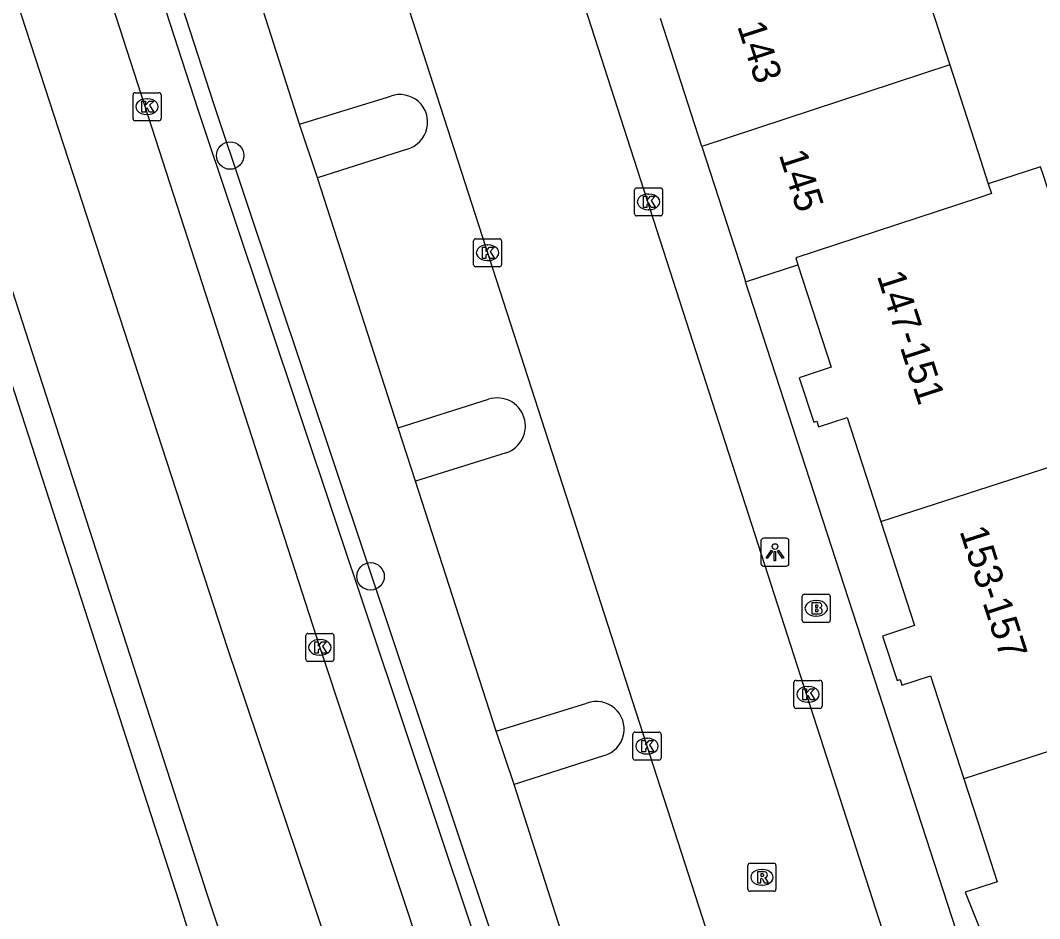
# Model space of a CAD drawing. Extents: x 159377 to 159983, y 382996 to 383595.
# Drawn here: x 159465.81 to 159502.21, y 383092.94 to 383125.01 of the extents above; entities that cross this region are included whole.
import ezdxf

# ---------------------------------------------------------------- set-up
doc = ezdxf.new("R2010")
doc.units = 0
for name, color, linetype in [('IMGEO_Berm_groen', 7, 'Continuous'), ('IMGEO_Boom', 7, 'Continuous'), ('IMGEO_Brandkraan', 7, 'Continuous'), ('IMGEO_Haag', 7, 'Continuous'), ('IMGEO_Kolk', 7, 'Continuous'), ('IMGEO_Lichtpunt', 7, 'Continuous'), ('IMGEO_Pand', 7, 'Continuous'), ('IMGEO_Pand_nummerreeks', 7, 'Continuous'), ('IMGEO_Parkeervlak_open', 7, 'Continuous'), ('IMGEO_Rijbaan_lokaal_open', 7, 'Continuous'), ('IMGEO_Rijbaan_regionaal_gesloten', 7, 'Continuous'), ('IMGEO_Rioolput', 7, 'Continuous'), ('IMGEO_Voetpad_open', 7, 'Continuous')]:
    doc.layers.add(name, color=color, linetype=linetype)

msp = doc.modelspace()

# ---------------------------------------------------------------- linework, layer by layer
at = {"layer": 'IMGEO_Berm_groen'}
for points in [[(159476.42, 383119.396), (159475.777, 383121.311)], [(159479.918, 383108.564), (159479.296, 383110.47)], [(159483.44, 383097.731), (159482.798, 383099.638)]]:
    msp.add_lwpolyline(points, dxfattribs=at)
at = {"layer": 'IMGEO_Boom'}
for centre in [(159473.301, 383120.185), (159478.317, 383105.162)]:
    msp.add_circle(centre, 0.489, dxfattribs=at)
at = {"layer": 'IMGEO_Brandkraan'}
for p, q in [((159493.731, 383103.594), (159493.731, 383104.446)), ((159493.806, 383104.52), (159494.658, 383104.52)), ((159494.219, 383104.3), (159494.244, 383104.3)), ((159494.732, 383104.446), (159494.732, 383103.594)), ((159494.658, 383103.52), (159493.806, 383103.52)), ((159494.242, 383103.74), (159494.217, 383103.74))]:
    msp.add_line(p, q, dxfattribs=at)
for points in [[(159493.731, 383103.594), (159493.731, 383104.446)], [(159493.806, 383104.52), (159494.658, 383104.52)], [(159494.732, 383104.446), (159494.732, 383103.594)], [(159494.079, 383104.22), (159494.079, 383103.82), (159494.292, 383103.82)], [(159494.31, 383104.22), (159494.079, 383104.22)], [(159494.258, 383104.139), (159494.204, 383104.139), (159494.204, 383104.063)], [(159494.204, 383104.063), (159494.257, 383104.063)], [(159494.266, 383103.987), (159494.204, 383103.987), (159494.204, 383103.906)], [(159494.204, 383103.906), (159494.266, 383103.906)], [(159494.658, 383103.52), (159493.806, 383103.52)]]:
    msp.add_lwpolyline(points, dxfattribs=at)
for centre, radius, start, end in [((159493.808, 383104.444), 0.0765, 91.552, 178.448), ((159493.808, 383104.444), 0.0765, 91.552, 178.448), ((159494.656, 383104.444), 0.0765, 1.552, 88.448), ((159494.656, 383104.444), 0.0765, 1.552, 88.448), ((159494.259, 383104.101), 0.0379, 267.8285, 90.9355), ((159494.267, 383103.946), 0.0404, 269.8759, 90.5077), ((159494.314, 383104.075), 0.145, 59.4692, 91.5367), ((159494.339, 383104.122), 0.0922, 285.5137, 58.1501), ((159494.344, 383103.93), 0.105, 301.3115, 78.989), ((159493.808, 383103.596), 0.0765, 181.552, 268.448), ((159493.808, 383103.596), 0.0765, 181.552, 268.448), ((159494.298, 383104.071), 0.251, 268.6676, 293.5347), ((159494.656, 383103.596), 0.0765, 271.552, 358.448), ((159494.656, 383103.596), 0.0765, 271.552, 358.448)]:
    msp.add_arc(centre, radius, start, end, dxfattribs=at)
for centre, major_axis, ratio, start_param, end_param in [((159494.218, 383104.02), (-0.387, 0.002), 0.722429, 4.712389, 7.853982), ((159494.243, 383104.02), (-0.39, 0.002), 0.717154, 1.570796, 4.712389)]:
    msp.add_ellipse(centre, major_axis=major_axis, ratio=ratio, start_param=start_param, end_param=end_param, dxfattribs=at)
at = {"layer": 'IMGEO_Haag'}
for points in [[(159410.522, 383313.711), (159410.796, 383312.64), (159412.414, 383306.629), (159413.5, 383303.035), (159430.413, 383250.521), (159435.017, 383236.267), (159472.152, 383121.826), (159491.672, 383063.465), (159493.69, 383057.889)], [(159411.104, 383313.847), (159411.376, 383312.794), (159412.992, 383306.793), (159414.072, 383303.213), (159430.983, 383250.705), (159435.589, 383236.441), (159472.722, 383122.014), (159492.238, 383063.663), (159493.793, 383059.366)]]:
    msp.add_lwpolyline(points, dxfattribs=at)
at = {"layer": 'IMGEO_Kolk'}
for p, q in [((159469.906, 383122.431), (159470.758, 383122.431)), ((159469.831, 383121.505), (159469.831, 383122.357)), ((159470.319, 383122.211), (159470.344, 383122.211)), ((159470.832, 383122.357), (159470.832, 383121.505)), ((159470.758, 383121.431), (159469.906, 383121.431)), ((159470.342, 383121.651), (159470.317, 383121.651)), ((159487.743, 383118.106), (159487.743, 383118.958)), ((159487.818, 383119.032), (159488.67, 383119.032)), ((159488.231, 383118.812), (159488.256, 383118.812)), ((159488.744, 383118.958), (159488.744, 383118.106)), ((159488.254, 383118.252), (159488.229, 383118.252)), ((159488.67, 383118.032), (159487.818, 383118.032)), ((159481.993, 383116.289), (159481.993, 383117.141)), ((159482.068, 383117.215), (159482.92, 383117.215)), ((159482.481, 383116.995), (159482.506, 383116.995)), ((159482.994, 383117.141), (159482.994, 383116.289)), ((159482.504, 383116.435), (159482.479, 383116.435)), ((159482.92, 383116.215), (159482.068, 383116.215)), ((159476.003, 383102.199), (159476.003, 383103.051)), ((159476.078, 383103.125), (159476.93, 383103.125)), ((159476.491, 383102.905), (159476.516, 383102.905)), ((159477.004, 383103.051), (159477.004, 383102.199)), ((159476.93, 383102.125), (159476.078, 383102.125)), ((159476.514, 383102.345), (159476.489, 383102.345)), ((159493.438, 383100.523), (159493.438, 383101.375)), ((159493.513, 383101.449), (159494.365, 383101.449)), ((159494.439, 383101.375), (159494.439, 383100.523)), ((159493.926, 383101.229), (159493.951, 383101.229)), ((159493.949, 383100.669), (159493.924, 383100.669)), ((159494.365, 383100.449), (159493.513, 383100.449)), ((159487.688, 383098.673), (159487.688, 383099.525)), ((159487.763, 383099.599), (159488.615, 383099.599)), ((159488.689, 383099.525), (159488.689, 383098.673)), ((159488.176, 383099.379), (159488.201, 383099.379)), ((159488.199, 383098.819), (159488.174, 383098.819)), ((159488.615, 383098.599), (159487.763, 383098.599))]:
    msp.add_line(p, q, dxfattribs=at)
for points in [[(159469.906, 383122.431), (159470.758, 383122.431)], [(159469.831, 383121.505), (159469.831, 383122.357)], [(159470.152, 383122.131), (159470.275, 383122.131), (159470.275, 383121.98), (159470.405, 383122.131), (159470.569, 383122.131), (159470.423, 383121.98), (159470.576, 383121.731), (159470.424, 383121.731), (159470.339, 383121.895), (159470.275, 383121.828), (159470.275, 383121.731), (159470.152, 383121.731), (159470.152, 383122.131)], [(159470.832, 383122.357), (159470.832, 383121.505)], [(159470.758, 383121.431), (159469.906, 383121.431)], [(159487.743, 383118.106), (159487.743, 383118.958)], [(159487.818, 383119.032), (159488.67, 383119.032)], [(159488.744, 383118.958), (159488.744, 383118.106)], [(159488.064, 383118.732), (159488.187, 383118.732), (159488.187, 383118.581), (159488.317, 383118.732), (159488.481, 383118.732), (159488.335, 383118.581), (159488.488, 383118.332), (159488.336, 383118.332), (159488.251, 383118.496), (159488.187, 383118.429), (159488.187, 383118.332), (159488.064, 383118.332), (159488.064, 383118.732)], [(159488.67, 383118.032), (159487.818, 383118.032)], [(159481.993, 383116.289), (159481.993, 383117.141)], [(159482.068, 383117.215), (159482.92, 383117.215)], [(159482.994, 383117.141), (159482.994, 383116.289)], [(159482.314, 383116.915), (159482.437, 383116.915), (159482.437, 383116.764), (159482.567, 383116.915), (159482.731, 383116.915), (159482.585, 383116.764), (159482.738, 383116.515), (159482.586, 383116.515), (159482.501, 383116.679), (159482.437, 383116.612), (159482.437, 383116.515), (159482.314, 383116.515), (159482.314, 383116.915)], [(159482.92, 383116.215), (159482.068, 383116.215)], [(159476.003, 383102.199), (159476.003, 383103.051)], [(159476.078, 383103.125), (159476.93, 383103.125)], [(159476.324, 383102.825), (159476.447, 383102.825), (159476.447, 383102.674), (159476.577, 383102.825), (159476.741, 383102.825), (159476.595, 383102.674), (159476.748, 383102.425), (159476.596, 383102.425), (159476.511, 383102.589), (159476.447, 383102.522), (159476.447, 383102.425), (159476.324, 383102.425), (159476.324, 383102.825)], [(159477.004, 383103.051), (159477.004, 383102.199)], [(159476.93, 383102.125), (159476.078, 383102.125)], [(159493.438, 383100.523), (159493.438, 383101.375)], [(159493.513, 383101.449), (159494.365, 383101.449)], [(159494.439, 383101.375), (159494.439, 383100.523)], [(159493.759, 383101.149), (159493.882, 383101.149), (159493.882, 383100.998), (159494.012, 383101.149), (159494.176, 383101.149), (159494.03, 383100.998), (159494.183, 383100.749), (159494.031, 383100.749), (159493.946, 383100.913), (159493.882, 383100.846), (159493.882, 383100.749), (159493.759, 383100.749), (159493.759, 383101.149)], [(159494.365, 383100.449), (159493.513, 383100.449)], [(159487.688, 383098.673), (159487.688, 383099.525)], [(159487.763, 383099.599), (159488.615, 383099.599)], [(159488.689, 383099.525), (159488.689, 383098.673)], [(159488.009, 383099.299), (159488.132, 383099.299), (159488.132, 383099.148), (159488.262, 383099.299), (159488.426, 383099.299), (159488.28, 383099.148), (159488.433, 383098.899), (159488.281, 383098.899), (159488.196, 383099.063), (159488.132, 383098.996), (159488.132, 383098.899), (159488.009, 383098.899), (159488.009, 383099.299)], [(159488.615, 383098.599), (159487.763, 383098.599)]]:
    msp.add_lwpolyline(points, dxfattribs=at)
for centre, start, end in [((159469.908, 383122.355), 91.552, 178.448), ((159469.908, 383122.355), 91.552, 178.448), ((159470.756, 383122.355), 1.552, 88.448), ((159470.756, 383122.355), 1.552, 88.448), ((159469.908, 383121.507), 181.552, 268.448), ((159469.908, 383121.507), 181.552, 268.448), ((159470.756, 383121.507), 271.552, 358.448), ((159470.756, 383121.507), 271.552, 358.448), ((159487.82, 383118.956), 91.552, 178.448), ((159487.82, 383118.956), 91.552, 178.448), ((159488.668, 383118.956), 1.552, 88.448), ((159488.668, 383118.956), 1.552, 88.448), ((159487.82, 383118.108), 181.552, 268.448), ((159487.82, 383118.108), 181.552, 268.448), ((159488.668, 383118.108), 271.552, 358.448), ((159488.668, 383118.108), 271.552, 358.448), ((159482.07, 383117.139), 91.552, 178.448), ((159482.07, 383117.139), 91.552, 178.448), ((159482.918, 383117.139), 1.552, 88.448), ((159482.918, 383117.139), 1.552, 88.448), ((159482.07, 383116.291), 181.552, 268.448), ((159482.07, 383116.291), 181.552, 268.448), ((159482.918, 383116.291), 271.552, 358.448), ((159482.918, 383116.291), 271.552, 358.448), ((159476.08, 383103.049), 91.552, 178.448), ((159476.08, 383103.049), 91.552, 178.448), ((159476.928, 383103.049), 1.552, 88.448), ((159476.928, 383103.049), 1.552, 88.448), ((159476.08, 383102.201), 181.552, 268.448), ((159476.08, 383102.201), 181.552, 268.448), ((159476.928, 383102.201), 271.552, 358.448), ((159476.928, 383102.201), 271.552, 358.448), ((159493.515, 383101.373), 91.552, 178.448), ((159493.515, 383101.373), 91.552, 178.448), ((159494.363, 383101.373), 1.552, 88.448), ((159494.363, 383101.373), 1.552, 88.448), ((159493.515, 383100.525), 181.552, 268.448), ((159493.515, 383100.525), 181.552, 268.448), ((159494.363, 383100.525), 271.552, 358.448), ((159494.363, 383100.525), 271.552, 358.448), ((159487.765, 383099.523), 91.552, 178.448), ((159487.765, 383099.523), 91.552, 178.448), ((159488.613, 383099.523), 1.552, 88.448), ((159488.613, 383099.523), 1.552, 88.448), ((159487.765, 383098.675), 181.552, 268.448), ((159487.765, 383098.675), 181.552, 268.448), ((159488.613, 383098.675), 271.552, 358.448), ((159488.613, 383098.675), 271.552, 358.448)]:
    msp.add_arc(centre, 0.0765, start, end, dxfattribs=at)
for centre, major_axis, ratio, start_param, end_param in [((159470.318, 383121.931), (-0.387, 0.002), 0.722429, 4.712389, 7.853982), ((159470.343, 383121.931), (-0.39, 0.002), 0.717154, 1.570796, 4.712389), ((159488.23, 383118.532), (-0.387, 0.002), 0.722429, 4.712389, 7.853982), ((159488.255, 383118.532), (-0.39, 0.002), 0.717154, 1.570796, 4.712389), ((159482.48, 383116.715), (-0.387, 0.002), 0.722429, 4.712389, 7.853982), ((159482.505, 383116.715), (-0.39, 0.002), 0.717154, 1.570796, 4.712389), ((159476.49, 383102.625), (-0.387, 0.002), 0.722429, 4.712389, 7.853982), ((159476.515, 383102.625), (-0.39, 0.002), 0.717154, 1.570796, 4.712389), ((159493.925, 383100.949), (-0.387, 0.002), 0.722429, 4.712389, 7.853982), ((159493.95, 383100.949), (-0.39, 0.002), 0.717154, 1.570796, 4.712389), ((159488.175, 383099.099), (-0.387, 0.002), 0.722429, 4.712389, 7.853982), ((159488.2, 383099.099), (-0.39, 0.002), 0.717154, 1.570796, 4.712389)]:
    msp.add_ellipse(centre, major_axis=major_axis, ratio=ratio, start_param=start_param, end_param=end_param, dxfattribs=at)
at = {"layer": 'IMGEO_Lichtpunt'}
for p, q in [((159492.26, 383106.428), (159492.26, 383105.621)), ((159492.26, 383106.428), (159492.26, 383105.621)), ((159493.162, 383106.523), (159492.354, 383106.523)), ((159493.162, 383106.523), (159492.354, 383106.523)), ((159493.256, 383105.621), (159493.256, 383106.428)), ((159493.256, 383105.621), (159493.256, 383106.428)), ((159492.354, 383105.527), (159493.162, 383105.527)), ((159492.354, 383105.527), (159493.162, 383105.527))]:
    msp.add_line(p, q, dxfattribs=at)
for points in [[(159492.634, 383106.092), (159492.673, 383106.064), (159492.485, 383105.802), (159492.447, 383105.829), (159492.634, 383106.092)], [(159492.846, 383106.064), (159492.884, 383106.091), (159493.071, 383105.829), (159493.032, 383105.801), (159492.846, 383106.064)], [(159492.736, 383106.044), (159492.783, 383106.044), (159492.783, 383105.722), (159492.736, 383105.722), (159492.736, 383106.044)]]:
    msp.add_lwpolyline(points, dxfattribs=at)
msp.add_circle((159492.759, 383106.226), 0.0994, dxfattribs=at)
for centre, start, end in [((159492.354, 383106.428), 90, 180), ((159492.354, 383106.428), 90, 180), ((159493.162, 383106.428), 0, 90), ((159493.162, 383106.428), 0, 90), ((159492.354, 383105.621), 180, 270), ((159492.354, 383105.621), 180, 270), ((159493.162, 383105.621), 270, 0), ((159493.162, 383105.621), 270, 360)]:
    msp.add_arc(centre, 0.0946, start, end, dxfattribs=at)
at = {"layer": 'IMGEO_Pand'}
for points in [[(159497.525, 383127.99), (159499.002, 383123.423)], [(159490.147, 383120.51), (159488.669, 383125.079)], [(159499.002, 383123.423), (159490.147, 383120.51)], [(159499.002, 383123.423), (159500, 383120.337), (159500.377, 383119.171)], [(159490.147, 383120.51), (159491.63, 383115.922), (159491.71, 383115.676)], [(159503.263, 383116.643), (159502.357, 383119.441), (159502.248, 383119.779), (159500.377, 383119.171)], [(159500.377, 383119.171), (159500.488, 383118.828), (159500, 383118.668), (159493.5, 383116.535), (159493.581, 383116.284)], [(159491.71, 383115.676), (159493.581, 383116.284)], [(159493.581, 383116.284), (159494.761, 383112.628), (159493.627, 383112.251), (159494.145, 383110.671), (159494.25, 383110.706), (159494.319, 383110.497), (159495.341, 383110.832), (159496.539, 383107.119)], [(159496.539, 383107.119), (159505.418, 383109.985)], [(159496.539, 383107.119), (159497.738, 383103.406), (159496.604, 383103.029), (159497.122, 383101.449), (159497.227, 383101.484), (159497.296, 383101.275), (159498.317, 383101.61), (159499.504, 383097.934)], [(159508.39, 383100.803), (159499.504, 383097.934)], [(159499.504, 383097.934), (159500, 383096.396), (159500.69, 383094.258), (159500, 383094.029), (159499.556, 383093.881), (159500, 383092.756), (159500.248, 383092.127), (159501.27, 383092.462), (159502.458, 383088.781)]]:
    msp.add_lwpolyline(points, dxfattribs=at)
at = {"layer": 'IMGEO_Parkeervlak_open'}
for points in [[(159475.777, 383121.311), (159472.916, 383130.255)], [(159475.777, 383121.311), (159479.034, 383122.31)], [(159479.631, 383120.419), (159476.42, 383119.396)], [(159479.296, 383110.47), (159476.42, 383119.396)], [(159479.296, 383110.47), (159482.532, 383111.483)], [(159483.163, 383109.575), (159479.918, 383108.564)], [(159482.798, 383099.638), (159479.918, 383108.564)], [(159482.798, 383099.638), (159486.038, 383100.629)], [(159486.668, 383098.769), (159483.44, 383097.731)], [(159486.307, 383088.792), (159483.44, 383097.731)]]:
    msp.add_lwpolyline(points, dxfattribs=at)
for centre, radius, start, end in [((159479.362, 383121.374), 0.992, 285.7229, 109.3196), ((159482.841, 383110.527), 1.005, 288.6977, 107.9017), ((159486.39, 383099.712), 0.983, 286.4155, 111.008)]:
    msp.add_arc(centre, radius, start, end, dxfattribs=at)
at = {"layer": 'IMGEO_Rijbaan_lokaal_open'}
for points in [[(159500.279, 383081.12), (159499.522, 383083.499), (159476.869, 383153.727), (159474.08, 383162.337)], [(159470.062, 383155.171), (159471.582, 383150.475), (159495.022, 383077.963), (159494.993, 383077.003)]]:
    msp.add_lwpolyline(points, dxfattribs=at)
at = {"layer": 'IMGEO_Rijbaan_regionaal_gesloten'}
for points in [[(159502.129, 383022.731), (159491.02, 383051.068), (159484.52, 383069.071), (159473.222, 383102.578), (159461.474, 383138.586), (159449.876, 383174.543), (159439.228, 383207.25), (159430.293, 383234.905), (159427.53, 383243.457), (159415.383, 383281.415), (159405.034, 383314.472), (159401.734, 383327.224), (159398.985, 383340.227), (159396.636, 383352.03), (159394.586, 383364.232), (159392.136, 383379.485), (159391.102, 383386.058)], [(159481.958, 383059.184), (159480.897, 383062.863), (159477.465, 383074.388), (159474.861, 383082.723), (159471.482, 383093.553), (159456.598, 383139.574), (159432.844, 383213.007), (159426.147, 383233.702), (159420.872, 383250), (159392.563, 383337.471), (159379.438, 383378.025)], [(159405.305, 383327.063), (159407.402, 383318.032), (159409.091, 383311.769), (159411.115, 383305.269), (159412.518, 383300.689), (159415.124, 383292.413), (159421.088, 383273.781), (159427.134, 383255.214), (159428.816, 383250), (159433.13, 383236.631), (159433.397, 383235.806), (159439.459, 383217.085), (159440.075, 383215.172), (159445.199, 383199.446), (159451.824, 383178.924), (159457.544, 383161.294), (159463.853, 383141.727), (159476.503, 383102.624), (159482.981, 383083.113), (159484.902, 383077.49), (159489.07, 383065.601), (159491.374, 383059.121), (159493.294, 383053.824)], [(159404.584, 383303.68), (159421.962, 383250), (159427.145, 383233.992), (159433.835, 383213.326), (159457.577, 383139.944), (159472.482, 383093.792), (159476.1, 383082.988), (159478.912, 383074.803), (159482.846, 383063.588), (159484.186, 383059.948)]]:
    msp.add_lwpolyline(points, dxfattribs=at)
at = {"layer": 'IMGEO_Rioolput'}
for p, q in [((159491.793, 383093.991), (159491.793, 383094.843)), ((159491.868, 383094.917), (159492.72, 383094.917)), ((159492.794, 383094.843), (159492.794, 383093.991)), ((159492.281, 383094.697), (159492.306, 383094.697)), ((159492.304, 383094.137), (159492.279, 383094.137)), ((159492.72, 383093.917), (159491.868, 383093.917))]:
    msp.add_line(p, q, dxfattribs=at)
for points in [[(159491.793, 383093.991), (159491.793, 383094.843)], [(159491.868, 383094.917), (159492.72, 383094.917)], [(159492.794, 383094.843), (159492.794, 383093.991)], [(159492.382, 383094.615), (159492.13, 383094.617), (159492.13, 383094.217)], [(159492.308, 383094.536), (159492.254, 383094.536), (159492.254, 383094.455)], [(159492.254, 383094.455), (159492.306, 383094.455)], [(159492.13, 383094.217), (159492.254, 383094.217), (159492.254, 383094.379), (159492.265, 383094.379)], [(159492.312, 383094.35), (159492.383, 383094.217), (159492.523, 383094.217), (159492.458, 383094.343)], [(159492.72, 383093.917), (159491.868, 383093.917)]]:
    msp.add_lwpolyline(points, dxfattribs=at)
for centre, radius, start, end in [((159491.87, 383094.841), 0.0765, 91.552, 178.448), ((159491.87, 383094.841), 0.0765, 91.552, 178.448), ((159492.718, 383094.841), 0.0765, 1.552, 88.448), ((159492.718, 383094.841), 0.0765, 1.552, 88.448), ((159492.29, 383094.644), 0.19, 274.7715, 282.9687), ((159492.314, 383094.44), 0.0964, 77.0061, 93.1865), ((159492.328, 383094.497), 0.0378, 276.6634, 79.6772), ((159492.381, 383094.505), 0.109, 350.3612, 89.416), ((159492.379, 383094.505), 0.112, 277.5842, 350.9817), ((159492.264, 383094.326), 0.0533, 26.0293, 88.6989), ((159492.363, 383094.29), 0.108, 29.5134, 73.7905), ((159491.87, 383093.993), 0.0765, 181.552, 268.448), ((159491.87, 383093.993), 0.0765, 181.552, 268.448), ((159492.718, 383093.993), 0.0765, 271.552, 358.448), ((159492.718, 383093.993), 0.0765, 271.552, 358.448)]:
    msp.add_arc(centre, radius, start, end, dxfattribs=at)
for centre, major_axis, ratio, start_param, end_param in [((159492.28, 383094.417), (-0.387, 0.002), 0.722429, 4.712389, 7.853982), ((159492.305, 383094.417), (-0.39, 0.002), 0.717154, 1.570796, 4.712389)]:
    msp.add_ellipse(centre, major_axis=major_axis, ratio=ratio, start_param=start_param, end_param=end_param, dxfattribs=at)
at = {"layer": 'IMGEO_Voetpad_open'}
msp.add_lwpolyline([(159515.265, 383043.021), (159500, 383090.154), (159491.71, 383115.676)], dxfattribs=at)

# ---------------------------------------------------------------- texts
at = {"layer": 'IMGEO_Pand_nummerreeks'}
for s, rotation, p in [('143', 287.9223, (159491.404, 383124.811)), ('145', 287.9219, (159492.89, 383120.219)), ('147-151', 287.9448, (159496.392, 383115.896)), ('153-157', 287.899, (159499.344, 383106.782))]:
    msp.add_text(s, height=1, rotation=rotation, dxfattribs=at).set_placement(p)

doc.saveas('drawing.dxf')
